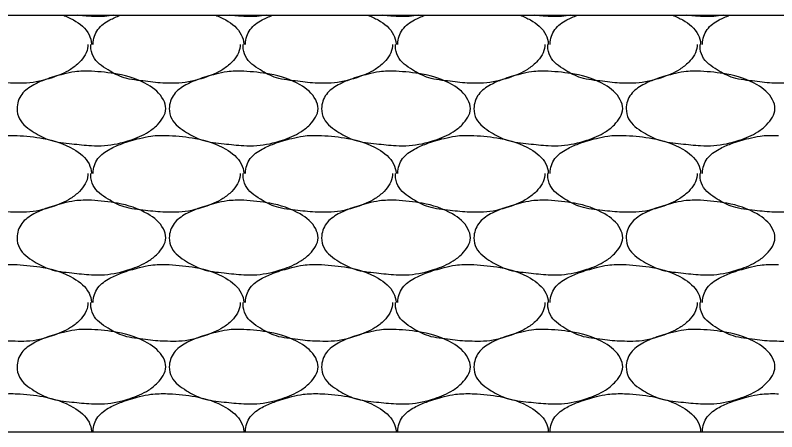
# Model space of a CAD drawing. Extents: x 634177 to 635904, y 289936 to 290970.
# Drawn here: x 635674.894 to 635678.093, y 290574.309 to 290576.059 of the extents above; entities that cross this region are included whole.
import ezdxf

# ---------------------------------------------------------------- set-up
doc = ezdxf.new("R2010")
doc.units = 0
doc.layers.add('Default', color=7, linetype='Continuous')

msp = doc.modelspace()

# ---------------------------------------------------------------- linework, layer by layer
at = {"layer": 'Default'}
for p, q in [((635672.2749, 290576.0588), (635712.2724, 290576.0588)), ((635674.8937, 290575.5538), (635674.9012, 290575.5538)), ((635675.5336, 290575.5538), (635675.5411, 290575.5538)), ((635676.1736, 290575.5538), (635676.1811, 290575.5538)), ((635676.8136, 290575.5538), (635676.8211, 290575.5538)), ((635677.4535, 290575.5538), (635677.461, 290575.5538)), ((635678.0935, 290575.5538), (635678.101, 290575.5538)), ((635674.8937, 290575.0113), (635674.9012, 290575.0113)), ((635675.5336, 290575.0113), (635675.5411, 290575.0113)), ((635676.1736, 290575.0113), (635676.1811, 290575.0113)), ((635676.8136, 290575.0113), (635676.8211, 290575.0113)), ((635677.4535, 290575.0113), (635677.461, 290575.0113)), ((635678.0935, 290575.0113), (635678.101, 290575.0113)), ((635674.8937, 290574.4689), (635674.9012, 290574.4689)), ((635675.5336, 290574.4689), (635675.5411, 290574.4689)), ((635676.1736, 290574.4689), (635676.1811, 290574.4689)), ((635676.8136, 290574.4689), (635676.8211, 290574.4689)), ((635677.4535, 290574.4689), (635677.461, 290574.4689)), ((635678.0935, 290574.4689), (635678.101, 290574.4689)), ((635667.8541, 290574.3089), (635712.2724, 290574.3089))]:
    msp.add_line(p, q, dxfattribs=at)
for points in [[(635675.0959, 290576.0588), (635675.1387, 290576.0388), (635675.2037, 290575.9763), (635675.2137, 290575.9388), (635675.2137, 290575.9363)], [(635675.3085, 290576.0588), (635675.2687, 290576.0538), (635675.2137, 290576.0538), (635675.1549, 290576.0588)], [(635675.2212, 290575.9363), (635675.2212, 290575.9388), (635675.2412, 290575.9988), (635675.2912, 290576.0388), (635675.3342, 290576.0588)], [(635675.7359, 290576.0588), (635675.7786, 290576.0388), (635675.8436, 290575.9763), (635675.8536, 290575.9388), (635675.8536, 290575.9363)], [(635675.9484, 290576.0588), (635675.9086, 290576.0538), (635675.8536, 290576.0538), (635675.7948, 290576.0588)], [(635675.8611, 290575.9363), (635675.8611, 290575.9388), (635675.8811, 290575.9988), (635675.9311, 290576.0388), (635675.9741, 290576.0588)], [(635676.3758, 290576.0588), (635676.4186, 290576.0388), (635676.4836, 290575.9763), (635676.4936, 290575.9388), (635676.4936, 290575.9363)], [(635676.5884, 290576.0588), (635676.5486, 290576.0538), (635676.4936, 290576.0538), (635676.4348, 290576.0588)], [(635676.5011, 290575.9363), (635676.5011, 290575.9388), (635676.5211, 290575.9988), (635676.5711, 290576.0388), (635676.6141, 290576.0588)], [(635677.0158, 290576.0588), (635677.0585, 290576.0388), (635677.1235, 290575.9763), (635677.1335, 290575.9388), (635677.1335, 290575.9363)], [(635677.2284, 290576.0588), (635677.1885, 290576.0538), (635677.1335, 290576.0538), (635677.0747, 290576.0588)], [(635677.141, 290575.9363), (635677.141, 290575.9388), (635677.161, 290575.9988), (635677.211, 290576.0388), (635677.254, 290576.0588)], [(635677.6558, 290576.0588), (635677.6985, 290576.0388), (635677.7635, 290575.9763), (635677.7735, 290575.9388), (635677.7735, 290575.9363)], [(635677.8683, 290576.0588), (635677.8285, 290576.0538), (635677.7735, 290576.0538), (635677.7147, 290576.0588)], [(635677.781, 290575.9363), (635677.781, 290575.9388), (635677.801, 290575.9988), (635677.851, 290576.0388), (635677.894, 290576.0588)], [(635674.8937, 290575.7738), (635674.8837, 290575.7738), (635674.8012, 290575.7813), (635674.7112, 290575.7963), (635674.6437, 290575.8288), (635674.5812, 290575.8863), (635674.5712, 290575.9288), (635674.5712, 290575.9363)], [(635675.1987, 290575.9363), (635675.1987, 290575.9288), (635675.1637, 290575.8613), (635675.1262, 290575.8313), (635675.0487, 290575.7963), (635674.9412, 290575.7738), (635674.8937, 290575.7738)], [(635675.5336, 290575.7738), (635675.5236, 290575.7738), (635675.4411, 290575.7813), (635675.3511, 290575.7963), (635675.2837, 290575.8288), (635675.2212, 290575.8863), (635675.2112, 290575.9288), (635675.2112, 290575.9363)], [(635675.8386, 290575.9363), (635675.8386, 290575.9288), (635675.8036, 290575.8613), (635675.7661, 290575.8313), (635675.6886, 290575.7963), (635675.5811, 290575.7738), (635675.5336, 290575.7738)], [(635676.1736, 290575.7738), (635676.1636, 290575.7738), (635676.0811, 290575.7813), (635675.9911, 290575.7963), (635675.9236, 290575.8288), (635675.8611, 290575.8863), (635675.8511, 290575.9288), (635675.8511, 290575.9363)], [(635676.4786, 290575.9363), (635676.4786, 290575.9288), (635676.4436, 290575.8613), (635676.4061, 290575.8313), (635676.3286, 290575.7963), (635676.2211, 290575.7738), (635676.1736, 290575.7738)], [(635676.8136, 290575.7738), (635676.8036, 290575.7738), (635676.7211, 290575.7813), (635676.6311, 290575.7963), (635676.5636, 290575.8288), (635676.5011, 290575.8863), (635676.4911, 290575.9288), (635676.4911, 290575.9363)], [(635677.1185, 290575.9363), (635677.1185, 290575.9288), (635677.0835, 290575.8613), (635677.046, 290575.8313), (635676.9685, 290575.7963), (635676.8611, 290575.7738), (635676.8136, 290575.7738)], [(635677.4535, 290575.7738), (635677.4435, 290575.7738), (635677.361, 290575.7813), (635677.271, 290575.7963), (635677.2035, 290575.8288), (635677.141, 290575.8863), (635677.131, 290575.9288), (635677.131, 290575.9363)], [(635677.7585, 290575.9363), (635677.7585, 290575.9288), (635677.7235, 290575.8613), (635677.686, 290575.8313), (635677.6085, 290575.7963), (635677.501, 290575.7738), (635677.4535, 290575.7738)], [(635678.0935, 290575.7738), (635678.0835, 290575.7738), (635678.001, 290575.7813), (635677.911, 290575.7963), (635677.8435, 290575.8288), (635677.781, 290575.8863), (635677.771, 290575.9288), (635677.771, 290575.9363)], [(635678.3985, 290575.9363), (635678.3985, 290575.9288), (635678.3635, 290575.8613), (635678.326, 290575.8313), (635678.2485, 290575.7963), (635678.141, 290575.7738), (635678.0935, 290575.7738)], [(635675.2137, 290575.8238), (635675.3236, 290575.8113), (635675.4511, 290575.7663), (635675.5161, 290575.7038), (635675.5261, 290575.6663), (635675.4911, 290575.5988), (635675.4536, 290575.5688), (635675.3761, 290575.5338), (635675.2687, 290575.5113), (635675.2137, 290575.5113), (635675.1312, 290575.5188), (635675.0412, 290575.5338), (635674.9737, 290575.5663), (635674.9112, 290575.6238), (635674.9012, 290575.6663), (635674.9212, 290575.7263), (635674.9712, 290575.7663), (635675.0212, 290575.7888), (635675.0962, 290575.8113), (635675.1437, 290575.8213), (635675.2137, 290575.8238)], [(635675.8536, 290575.8238), (635675.9636, 290575.8113), (635676.0911, 290575.7663), (635676.1561, 290575.7038), (635676.1661, 290575.6663), (635676.1311, 290575.5988), (635676.0936, 290575.5688), (635676.0161, 290575.5338), (635675.9086, 290575.5113), (635675.8536, 290575.5113), (635675.7711, 290575.5188), (635675.6811, 290575.5338), (635675.6136, 290575.5663), (635675.5511, 290575.6238), (635675.5411, 290575.6663), (635675.5611, 290575.7263), (635675.6111, 290575.7663), (635675.6611, 290575.7888), (635675.7361, 290575.8113), (635675.7836, 290575.8213), (635675.8536, 290575.8238)], [(635676.4936, 290575.8238), (635676.6036, 290575.8113), (635676.7311, 290575.7663), (635676.7961, 290575.7038), (635676.8061, 290575.6663), (635676.7711, 290575.5988), (635676.7336, 290575.5688), (635676.6561, 290575.5338), (635676.5486, 290575.5113), (635676.4936, 290575.5113), (635676.4111, 290575.5188), (635676.3211, 290575.5338), (635676.2536, 290575.5663), (635676.1911, 290575.6238), (635676.1811, 290575.6663), (635676.2011, 290575.7263), (635676.2511, 290575.7663), (635676.3011, 290575.7888), (635676.3761, 290575.8113), (635676.4236, 290575.8213), (635676.4936, 290575.8238)], [(635677.1335, 290575.8238), (635677.2435, 290575.8113), (635677.371, 290575.7663), (635677.436, 290575.7038), (635677.446, 290575.6663), (635677.411, 290575.5988), (635677.3735, 290575.5688), (635677.296, 290575.5338), (635677.1885, 290575.5113), (635677.1335, 290575.5113), (635677.051, 290575.5188), (635676.961, 290575.5338), (635676.8935, 290575.5663), (635676.8311, 290575.6238), (635676.8211, 290575.6663), (635676.8411, 290575.7263), (635676.891, 290575.7663), (635676.941, 290575.7888), (635677.016, 290575.8113), (635677.0635, 290575.8213), (635677.1335, 290575.8238)], [(635677.7735, 290575.8238), (635677.8835, 290575.8113), (635678.011, 290575.7663), (635678.076, 290575.7038), (635678.086, 290575.6663), (635678.051, 290575.5988), (635678.0135, 290575.5688), (635677.936, 290575.5338), (635677.8285, 290575.5113), (635677.7735, 290575.5113), (635677.691, 290575.5188), (635677.601, 290575.5338), (635677.5335, 290575.5663), (635677.471, 290575.6238), (635677.461, 290575.6663), (635677.481, 290575.7263), (635677.531, 290575.7663), (635677.581, 290575.7888), (635677.656, 290575.8113), (635677.7035, 290575.8213), (635677.7735, 290575.8238)], [(635674.5812, 290575.3938), (635674.5812, 290575.3963), (635674.6012, 290575.4563), (635674.6512, 290575.4963), (635674.7012, 290575.5188), (635674.7762, 290575.5413), (635674.8237, 290575.5513), (635674.8937, 290575.5538)], [(635674.9012, 290575.5538), (635675.0112, 290575.5413), (635675.1387, 290575.4963), (635675.2037, 290575.4338), (635675.2137, 290575.3963), (635675.2137, 290575.3938)], [(635675.2212, 290575.3938), (635675.2212, 290575.3963), (635675.2412, 290575.4563), (635675.2912, 290575.4963), (635675.3411, 290575.5188), (635675.4161, 290575.5413), (635675.4636, 290575.5513), (635675.5336, 290575.5538)], [(635675.5411, 290575.5538), (635675.6511, 290575.5413), (635675.7786, 290575.4963), (635675.8436, 290575.4338), (635675.8536, 290575.3963), (635675.8536, 290575.3938)], [(635675.8611, 290575.3938), (635675.8611, 290575.3963), (635675.8811, 290575.4563), (635675.9311, 290575.4963), (635675.9811, 290575.5188), (635676.0561, 290575.5413), (635676.1036, 290575.5513), (635676.1736, 290575.5538)], [(635676.1811, 290575.5538), (635676.2911, 290575.5413), (635676.4186, 290575.4963), (635676.4836, 290575.4338), (635676.4936, 290575.3963), (635676.4936, 290575.3938)], [(635676.5011, 290575.3938), (635676.5011, 290575.3963), (635676.5211, 290575.4563), (635676.5711, 290575.4963), (635676.6211, 290575.5188), (635676.6961, 290575.5413), (635676.7436, 290575.5513), (635676.8136, 290575.5538)], [(635676.8211, 290575.5538), (635676.931, 290575.5413), (635677.0585, 290575.4963), (635677.1235, 290575.4338), (635677.1335, 290575.3963), (635677.1335, 290575.3938)], [(635677.141, 290575.3938), (635677.141, 290575.3963), (635677.161, 290575.4563), (635677.211, 290575.4963), (635677.261, 290575.5188), (635677.336, 290575.5413), (635677.3835, 290575.5513), (635677.4535, 290575.5538)], [(635677.461, 290575.5538), (635677.571, 290575.5413), (635677.6985, 290575.4963), (635677.7635, 290575.4338), (635677.7735, 290575.3963), (635677.7735, 290575.3938)], [(635677.781, 290575.3938), (635677.781, 290575.3963), (635677.801, 290575.4563), (635677.851, 290575.4963), (635677.901, 290575.5188), (635677.976, 290575.5413), (635678.0235, 290575.5513), (635678.0935, 290575.5538)], [(635674.8937, 290575.2313), (635674.8837, 290575.2313), (635674.8012, 290575.2388), (635674.7112, 290575.2538), (635674.6437, 290575.2863), (635674.5812, 290575.3438), (635674.5712, 290575.3863), (635674.5712, 290575.3938)], [(635675.1987, 290575.3938), (635675.1987, 290575.3863), (635675.1637, 290575.3188), (635675.1262, 290575.2888), (635675.0487, 290575.2538), (635674.9412, 290575.2313), (635674.8937, 290575.2313)], [(635675.5336, 290575.2313), (635675.5236, 290575.2313), (635675.4411, 290575.2388), (635675.3511, 290575.2538), (635675.2837, 290575.2863), (635675.2212, 290575.3438), (635675.2112, 290575.3863), (635675.2112, 290575.3938)], [(635675.8386, 290575.3938), (635675.8386, 290575.3863), (635675.8036, 290575.3188), (635675.7661, 290575.2888), (635675.6886, 290575.2538), (635675.5811, 290575.2313), (635675.5336, 290575.2313)], [(635676.1736, 290575.2313), (635676.1636, 290575.2313), (635676.0811, 290575.2388), (635675.9911, 290575.2538), (635675.9236, 290575.2863), (635675.8611, 290575.3438), (635675.8511, 290575.3863), (635675.8511, 290575.3938)], [(635676.4786, 290575.3938), (635676.4786, 290575.3863), (635676.4436, 290575.3188), (635676.4061, 290575.2888), (635676.3286, 290575.2538), (635676.2211, 290575.2313), (635676.1736, 290575.2313)], [(635676.8136, 290575.2313), (635676.8036, 290575.2313), (635676.7211, 290575.2388), (635676.6311, 290575.2538), (635676.5636, 290575.2863), (635676.5011, 290575.3438), (635676.4911, 290575.3863), (635676.4911, 290575.3938)], [(635677.1185, 290575.3938), (635677.1185, 290575.3863), (635677.0835, 290575.3188), (635677.046, 290575.2888), (635676.9685, 290575.2538), (635676.8611, 290575.2313), (635676.8136, 290575.2313)], [(635677.4535, 290575.2313), (635677.4435, 290575.2313), (635677.361, 290575.2388), (635677.271, 290575.2538), (635677.2035, 290575.2863), (635677.141, 290575.3438), (635677.131, 290575.3863), (635677.131, 290575.3938)], [(635677.7585, 290575.3938), (635677.7585, 290575.3863), (635677.7235, 290575.3188), (635677.686, 290575.2888), (635677.6085, 290575.2538), (635677.501, 290575.2313), (635677.4535, 290575.2313)], [(635678.0935, 290575.2313), (635678.0835, 290575.2313), (635678.001, 290575.2388), (635677.911, 290575.2538), (635677.8435, 290575.2863), (635677.781, 290575.3438), (635677.771, 290575.3863), (635677.771, 290575.3938)], [(635678.3985, 290575.3938), (635678.3985, 290575.3863), (635678.3635, 290575.3188), (635678.326, 290575.2888), (635678.2485, 290575.2538), (635678.141, 290575.2313), (635678.0935, 290575.2313)], [(635675.2137, 290575.2813), (635675.3236, 290575.2688), (635675.4511, 290575.2238), (635675.5161, 290575.1613), (635675.5261, 290575.1238), (635675.4911, 290575.0563), (635675.4536, 290575.0263), (635675.3761, 290574.9913), (635675.2687, 290574.9688), (635675.2137, 290574.9688), (635675.1312, 290574.9763), (635675.0412, 290574.9913), (635674.9737, 290575.0238), (635674.9112, 290575.0813), (635674.9012, 290575.1238), (635674.9212, 290575.1838), (635674.9712, 290575.2238), (635675.0212, 290575.2463), (635675.0962, 290575.2688), (635675.1437, 290575.2788), (635675.2137, 290575.2813)], [(635675.8536, 290575.2813), (635675.9636, 290575.2688), (635676.0911, 290575.2238), (635676.1561, 290575.1613), (635676.1661, 290575.1238), (635676.1311, 290575.0563), (635676.0936, 290575.0263), (635676.0161, 290574.9913), (635675.9086, 290574.9688), (635675.8536, 290574.9688), (635675.7711, 290574.9763), (635675.6811, 290574.9913), (635675.6136, 290575.0238), (635675.5511, 290575.0813), (635675.5411, 290575.1238), (635675.5611, 290575.1838), (635675.6111, 290575.2238), (635675.6611, 290575.2463), (635675.7361, 290575.2688), (635675.7836, 290575.2788), (635675.8536, 290575.2813)], [(635676.4936, 290575.2813), (635676.6036, 290575.2688), (635676.7311, 290575.2238), (635676.7961, 290575.1613), (635676.8061, 290575.1238), (635676.7711, 290575.0563), (635676.7336, 290575.0263), (635676.6561, 290574.9913), (635676.5486, 290574.9688), (635676.4936, 290574.9688), (635676.4111, 290574.9763), (635676.3211, 290574.9913), (635676.2536, 290575.0238), (635676.1911, 290575.0813), (635676.1811, 290575.1238), (635676.2011, 290575.1838), (635676.2511, 290575.2238), (635676.3011, 290575.2463), (635676.3761, 290575.2688), (635676.4236, 290575.2788), (635676.4936, 290575.2813)], [(635677.1335, 290575.2813), (635677.2435, 290575.2688), (635677.371, 290575.2238), (635677.436, 290575.1613), (635677.446, 290575.1238), (635677.411, 290575.0563), (635677.3735, 290575.0263), (635677.296, 290574.9913), (635677.1885, 290574.9688), (635677.1335, 290574.9688), (635677.051, 290574.9763), (635676.961, 290574.9913), (635676.8935, 290575.0238), (635676.8311, 290575.0813), (635676.8211, 290575.1238), (635676.8411, 290575.1838), (635676.891, 290575.2238), (635676.941, 290575.2463), (635677.016, 290575.2688), (635677.0635, 290575.2788), (635677.1335, 290575.2813)], [(635677.7735, 290575.2813), (635677.8835, 290575.2688), (635678.011, 290575.2238), (635678.076, 290575.1613), (635678.086, 290575.1238), (635678.051, 290575.0563), (635678.0135, 290575.0263), (635677.936, 290574.9913), (635677.8285, 290574.9688), (635677.7735, 290574.9688), (635677.691, 290574.9763), (635677.601, 290574.9913), (635677.5335, 290575.0238), (635677.471, 290575.0813), (635677.461, 290575.1238), (635677.481, 290575.1838), (635677.531, 290575.2238), (635677.581, 290575.2463), (635677.656, 290575.2688), (635677.7035, 290575.2788), (635677.7735, 290575.2813)], [(635674.5812, 290574.8513), (635674.5812, 290574.8538), (635674.6012, 290574.9138), (635674.6512, 290574.9538), (635674.7012, 290574.9763), (635674.7762, 290574.9988), (635674.8237, 290575.0088), (635674.8937, 290575.0113)], [(635674.9012, 290575.0113), (635675.0112, 290574.9988), (635675.1387, 290574.9538), (635675.2037, 290574.8913), (635675.2137, 290574.8538), (635675.2137, 290574.8513)], [(635675.2212, 290574.8513), (635675.2212, 290574.8538), (635675.2412, 290574.9138), (635675.2912, 290574.9538), (635675.3411, 290574.9763), (635675.4161, 290574.9988), (635675.4636, 290575.0088), (635675.5336, 290575.0113)], [(635675.5411, 290575.0113), (635675.6511, 290574.9988), (635675.7786, 290574.9538), (635675.8436, 290574.8913), (635675.8536, 290574.8538), (635675.8536, 290574.8513)], [(635675.8611, 290574.8513), (635675.8611, 290574.8538), (635675.8811, 290574.9138), (635675.9311, 290574.9538), (635675.9811, 290574.9763), (635676.0561, 290574.9988), (635676.1036, 290575.0088), (635676.1736, 290575.0113)], [(635676.1811, 290575.0113), (635676.2911, 290574.9988), (635676.4186, 290574.9538), (635676.4836, 290574.8913), (635676.4936, 290574.8538), (635676.4936, 290574.8513)], [(635676.5011, 290574.8513), (635676.5011, 290574.8538), (635676.5211, 290574.9138), (635676.5711, 290574.9538), (635676.6211, 290574.9763), (635676.6961, 290574.9988), (635676.7436, 290575.0088), (635676.8136, 290575.0113)], [(635676.8211, 290575.0113), (635676.931, 290574.9988), (635677.0585, 290574.9538), (635677.1235, 290574.8913), (635677.1335, 290574.8538), (635677.1335, 290574.8513)], [(635677.141, 290574.8513), (635677.141, 290574.8538), (635677.161, 290574.9138), (635677.211, 290574.9538), (635677.261, 290574.9763), (635677.336, 290574.9988), (635677.3835, 290575.0088), (635677.4535, 290575.0113)], [(635677.461, 290575.0113), (635677.571, 290574.9988), (635677.6985, 290574.9538), (635677.7635, 290574.8913), (635677.7735, 290574.8538), (635677.7735, 290574.8513)], [(635677.781, 290574.8513), (635677.781, 290574.8538), (635677.801, 290574.9138), (635677.851, 290574.9538), (635677.901, 290574.9763), (635677.976, 290574.9988), (635678.0235, 290575.0088), (635678.0935, 290575.0113)], [(635674.8937, 290574.6889), (635674.8837, 290574.6889), (635674.8012, 290574.6964), (635674.7112, 290574.7114), (635674.6437, 290574.7439), (635674.5812, 290574.8013), (635674.5712, 290574.8438), (635674.5712, 290574.8513)], [(635675.1987, 290574.8513), (635675.1987, 290574.8438), (635675.1637, 290574.7764), (635675.1262, 290574.7464), (635675.0487, 290574.7114), (635674.9412, 290574.6889), (635674.8937, 290574.6889)], [(635675.5336, 290574.6889), (635675.5236, 290574.6889), (635675.4411, 290574.6964), (635675.3511, 290574.7114), (635675.2837, 290574.7439), (635675.2212, 290574.8013), (635675.2112, 290574.8438), (635675.2112, 290574.8513)], [(635675.8386, 290574.8513), (635675.8386, 290574.8438), (635675.8036, 290574.7764), (635675.7661, 290574.7464), (635675.6886, 290574.7114), (635675.5811, 290574.6889), (635675.5336, 290574.6889)], [(635676.1736, 290574.6889), (635676.1636, 290574.6889), (635676.0811, 290574.6964), (635675.9911, 290574.7114), (635675.9236, 290574.7439), (635675.8611, 290574.8013), (635675.8511, 290574.8438), (635675.8511, 290574.8513)], [(635676.4786, 290574.8513), (635676.4786, 290574.8438), (635676.4436, 290574.7764), (635676.4061, 290574.7464), (635676.3286, 290574.7114), (635676.2211, 290574.6889), (635676.1736, 290574.6889)], [(635676.8136, 290574.6889), (635676.8036, 290574.6889), (635676.7211, 290574.6964), (635676.6311, 290574.7114), (635676.5636, 290574.7439), (635676.5011, 290574.8013), (635676.4911, 290574.8438), (635676.4911, 290574.8513)], [(635677.1185, 290574.8513), (635677.1185, 290574.8438), (635677.0835, 290574.7764), (635677.046, 290574.7464), (635676.9685, 290574.7114), (635676.8611, 290574.6889), (635676.8136, 290574.6889)], [(635677.4535, 290574.6889), (635677.4435, 290574.6889), (635677.361, 290574.6964), (635677.271, 290574.7114), (635677.2035, 290574.7439), (635677.141, 290574.8013), (635677.131, 290574.8438), (635677.131, 290574.8513)], [(635677.7585, 290574.8513), (635677.7585, 290574.8438), (635677.7235, 290574.7764), (635677.686, 290574.7464), (635677.6085, 290574.7114), (635677.501, 290574.6889), (635677.4535, 290574.6889)], [(635678.0935, 290574.6889), (635678.0835, 290574.6889), (635678.001, 290574.6964), (635677.911, 290574.7114), (635677.8435, 290574.7439), (635677.781, 290574.8013), (635677.771, 290574.8438), (635677.771, 290574.8513)], [(635678.3985, 290574.8513), (635678.3985, 290574.8438), (635678.3635, 290574.7764), (635678.326, 290574.7464), (635678.2485, 290574.7114), (635678.141, 290574.6889), (635678.0935, 290574.6889)], [(635675.2137, 290574.7389), (635675.3236, 290574.7264), (635675.4511, 290574.6814), (635675.5161, 290574.6189), (635675.5261, 290574.5814), (635675.4911, 290574.5139), (635675.4536, 290574.4839), (635675.3761, 290574.4489), (635675.2687, 290574.4264), (635675.2137, 290574.4264), (635675.1312, 290574.4339), (635675.0412, 290574.4489), (635674.9737, 290574.4814), (635674.9112, 290574.5389), (635674.9012, 290574.5814), (635674.9212, 290574.6414), (635674.9712, 290574.6814), (635675.0212, 290574.7039), (635675.0962, 290574.7264), (635675.1437, 290574.7364), (635675.2137, 290574.7389)], [(635675.8536, 290574.7389), (635675.9636, 290574.7264), (635676.0911, 290574.6814), (635676.1561, 290574.6189), (635676.1661, 290574.5814), (635676.1311, 290574.5139), (635676.0936, 290574.4839), (635676.0161, 290574.4489), (635675.9086, 290574.4264), (635675.8536, 290574.4264), (635675.7711, 290574.4339), (635675.6811, 290574.4489), (635675.6136, 290574.4814), (635675.5511, 290574.5389), (635675.5411, 290574.5814), (635675.5611, 290574.6414), (635675.6111, 290574.6814), (635675.6611, 290574.7039), (635675.7361, 290574.7264), (635675.7836, 290574.7364), (635675.8536, 290574.7389)], [(635676.4936, 290574.7389), (635676.6036, 290574.7264), (635676.7311, 290574.6814), (635676.7961, 290574.6189), (635676.8061, 290574.5814), (635676.7711, 290574.5139), (635676.7336, 290574.4839), (635676.6561, 290574.4489), (635676.5486, 290574.4264), (635676.4936, 290574.4264), (635676.4111, 290574.4339), (635676.3211, 290574.4489), (635676.2536, 290574.4814), (635676.1911, 290574.5389), (635676.1811, 290574.5814), (635676.2011, 290574.6414), (635676.2511, 290574.6814), (635676.3011, 290574.7039), (635676.3761, 290574.7264), (635676.4236, 290574.7364), (635676.4936, 290574.7389)], [(635677.1335, 290574.7389), (635677.2435, 290574.7264), (635677.371, 290574.6814), (635677.436, 290574.6189), (635677.446, 290574.5814), (635677.411, 290574.5139), (635677.3735, 290574.4839), (635677.296, 290574.4489), (635677.1885, 290574.4264), (635677.1335, 290574.4264), (635677.051, 290574.4339), (635676.961, 290574.4489), (635676.8935, 290574.4814), (635676.8311, 290574.5389), (635676.8211, 290574.5814), (635676.8411, 290574.6414), (635676.891, 290574.6814), (635676.941, 290574.7039), (635677.016, 290574.7264), (635677.0635, 290574.7364), (635677.1335, 290574.7389)], [(635677.7735, 290574.7389), (635677.8835, 290574.7264), (635678.011, 290574.6814), (635678.076, 290574.6189), (635678.086, 290574.5814), (635678.051, 290574.5139), (635678.0135, 290574.4839), (635677.936, 290574.4489), (635677.8285, 290574.4264), (635677.7735, 290574.4264), (635677.691, 290574.4339), (635677.601, 290574.4489), (635677.5335, 290574.4814), (635677.471, 290574.5389), (635677.461, 290574.5814), (635677.481, 290574.6414), (635677.531, 290574.6814), (635677.581, 290574.7039), (635677.656, 290574.7264), (635677.7035, 290574.7364), (635677.7735, 290574.7389)], [(635674.5812, 290574.3089), (635674.5812, 290574.3114), (635674.6012, 290574.3714), (635674.6512, 290574.4114), (635674.7012, 290574.4339), (635674.7762, 290574.4564), (635674.8237, 290574.4664), (635674.8937, 290574.4689)], [(635674.9012, 290574.4689), (635675.0112, 290574.4564), (635675.1387, 290574.4114), (635675.2037, 290574.3489), (635675.2137, 290574.3114), (635675.2137, 290574.3089)], [(635675.2212, 290574.3089), (635675.2212, 290574.3114), (635675.2412, 290574.3714), (635675.2912, 290574.4114), (635675.3411, 290574.4339), (635675.4161, 290574.4564), (635675.4636, 290574.4664), (635675.5336, 290574.4689)], [(635675.5411, 290574.4689), (635675.6511, 290574.4564), (635675.7786, 290574.4114), (635675.8436, 290574.3489), (635675.8536, 290574.3114), (635675.8536, 290574.3089)], [(635675.8611, 290574.3089), (635675.8611, 290574.3114), (635675.8811, 290574.3714), (635675.9311, 290574.4114), (635675.9811, 290574.4339), (635676.0561, 290574.4564), (635676.1036, 290574.4664), (635676.1736, 290574.4689)], [(635676.1811, 290574.4689), (635676.2911, 290574.4564), (635676.4186, 290574.4114), (635676.4836, 290574.3489), (635676.4936, 290574.3114), (635676.4936, 290574.3089)], [(635676.5011, 290574.3089), (635676.5011, 290574.3114), (635676.5211, 290574.3714), (635676.5711, 290574.4114), (635676.6211, 290574.4339), (635676.6961, 290574.4564), (635676.7436, 290574.4664), (635676.8136, 290574.4689)], [(635676.8211, 290574.4689), (635676.931, 290574.4564), (635677.0585, 290574.4114), (635677.1235, 290574.3489), (635677.1335, 290574.3114), (635677.1335, 290574.3089)], [(635677.141, 290574.3089), (635677.141, 290574.3114), (635677.161, 290574.3714), (635677.211, 290574.4114), (635677.261, 290574.4339), (635677.336, 290574.4564), (635677.3835, 290574.4664), (635677.4535, 290574.4689)], [(635677.461, 290574.4689), (635677.571, 290574.4564), (635677.6985, 290574.4114), (635677.7635, 290574.3489), (635677.7735, 290574.3114), (635677.7735, 290574.3089)], [(635677.781, 290574.3089), (635677.781, 290574.3114), (635677.801, 290574.3714), (635677.851, 290574.4114), (635677.901, 290574.4339), (635677.976, 290574.4564), (635678.0235, 290574.4664), (635678.0935, 290574.4689)]]:
    msp.add_spline(points, degree=3, dxfattribs=at)

doc.saveas('drawing.dxf')
